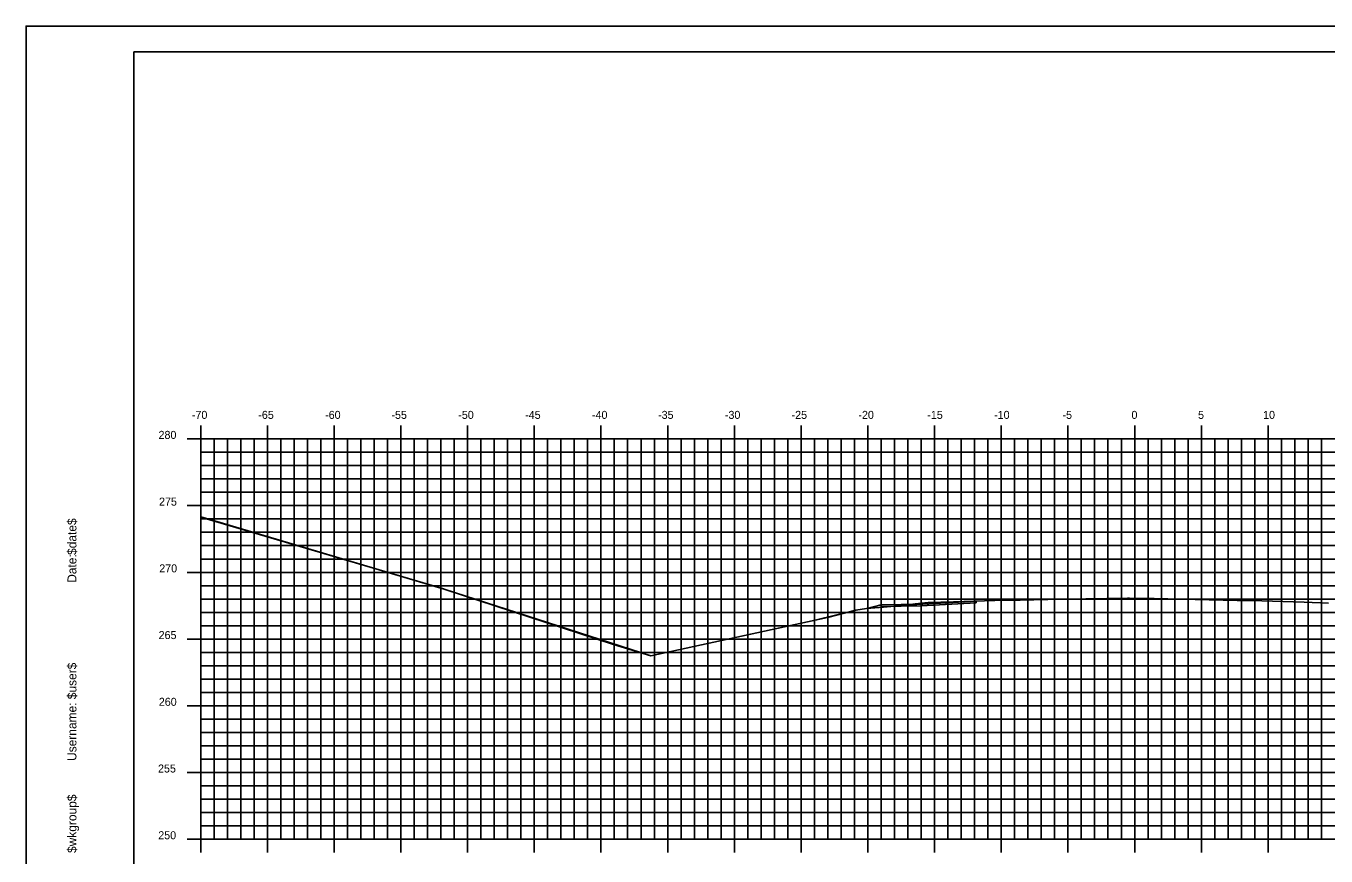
# Model space of a CAD drawing. Extents: x 1168600 to 1177589, y 610178 to 611246.
# Drawn here: x 1176211.1 to 1176308.5, y 610948.3 to 611010.5 of the extents above; entities that cross this region are included whole.
import ezdxf

# ---------------------------------------------------------------- set-up
doc = ezdxf.new("R2010")
doc.units = 0
for name, color, linetype in [('_Construction', 7, 'Continuous'), ('_Station Equation', 7, 'Continuous'), ('D_Roadway_Edge_TW', 7, 'Continuous'), ('D_Slope_Direction', 7, 'Continuous'), ('H_V ANNOTATION', 7, 'Continuous'), ('MAJOR', 7, 'Continuous'), ('MATCH LINES', 7, 'Continuous'), ('MINOR', 7, 'Continuous')]:
    doc.layers.add(name, color=color, linetype=linetype)

msp = doc.modelspace()

# ---------------------------------------------------------------- linework, layer by layer
at = {"layer": '_Construction'}
for p, q in [((1176379.176, 611008.596), (1176219.176, 611008.596)), ((1176219.176, 611008.596), (1176219.176, 610903.596))]:
    msp.add_line(p, q, dxfattribs=at)
msp.add_lwpolyline([(1176211.083, 610900.537), (1176381.083, 610900.537), (1176381.083, 611010.537), (1176211.083, 611010.537)], close=True, dxfattribs=at)
at = {"layer": '_Station Equation'}
for points in [[(1176224.176, 610973.752), (1176224.954, 610973.543), (1176242.423, 610968.347), (1176255.106, 610964.195), (1176257.922, 610963.345), (1176271.163, 610966.213), (1176273.28, 610966.774), (1176274.071, 610966.886), (1176275.353, 610966.979), (1176276.966, 610967.145), (1176277.731, 610967.226), (1176278.703, 610967.326), (1176280.606, 610967.384), (1176283.703, 610967.483), (1176285.593, 610967.52), (1176288.703, 610967.578), (1176290.523, 610967.614), (1176293.648, 610967.667), (1176293.703, 610967.666), (1176293.785, 610967.666), (1176295.644, 610967.628), (1176298.703, 610967.566), (1176301.868, 610967.494), (1176303.703, 610967.453), (1176306.888, 610967.353), (1176308.703, 610967.295)], [(1176224.176, 610973.725), (1176242.37, 610968.361), (1176242.423, 610968.347), (1176242.502, 610968.322), (1176257.922, 610963.345), (1176270.229, 610966.011), (1176273.28, 610966.774), (1176274.071, 610966.886), (1176275.353, 610966.979), (1176276.966, 610967.145), (1176277.731, 610967.226), (1176278.703, 610967.326), (1176280.606, 610967.384), (1176283.703, 610967.483), (1176285.592, 610967.52), (1176288.703, 610967.578), (1176290.522, 610967.614), (1176293.648, 610967.667), (1176293.703, 610967.666), (1176293.785, 610967.666), (1176295.643, 610967.628), (1176298.703, 610967.566), (1176301.869, 610967.494), (1176303.703, 610967.453), (1176306.889, 610967.353), (1176308.703, 610967.295)]]:
    msp.add_lwpolyline(points, dxfattribs=at)
at = {"layer": 'D_Roadway_Edge_TW'}
msp.add_lwpolyline([(1176282.293, 610967.439), (1176276.967, 610967.145), (1176278.175, 610967.212), (1176275.176, 610967.152), (1176275.176, 610967.027), (1176278.175, 610967.087), (1176282.293, 610967.314)], close=True, dxfattribs=at)
msp.add_lwpolyline([(1176282.293, 610967.439), (1176276.967, 610967.145), (1176278.175, 610967.212), (1176275.176, 610967.152), (1176275.176, 610967.027), (1176278.175, 610967.087), (1176282.293, 610967.314)], close=True, dxfattribs=at)
msp.add_lwpolyline([(1176282.293, 610967.439), (1176276.967, 610967.145), (1176278.175, 610967.212), (1176278.175, 610967.087), (1176282.293, 610967.314), (1176282.293, 610967.439)], dxfattribs=at)
msp.add_lwpolyline([(1176282.293, 610967.439), (1176276.967, 610967.145), (1176278.175, 610967.212), (1176278.175, 610967.087), (1176282.293, 610967.314), (1176282.293, 610967.439)], dxfattribs=at)
at = {"layer": 'D_Slope_Direction'}
for points in [[(1176275.176, 610967.152), (1176274.13, 610966.89)], [(1176278.175, 610967.212), (1176275.176, 610967.152)], [(1176278.175, 610967.212), (1176275.176, 610967.152)]]:
    msp.add_lwpolyline(points, dxfattribs=at)
at = {"layer": 'MAJOR'}
for p, q in [((1176224.176, 610980.598), (1176224.176, 610979.596)), ((1176229.176, 610980.598), (1176229.176, 610979.596)), ((1176234.176, 610980.598), (1176234.176, 610979.596)), ((1176239.176, 610980.598), (1176239.176, 610979.596)), ((1176244.176, 610980.598), (1176244.176, 610979.596)), ((1176249.176, 610980.598), (1176249.176, 610979.596)), ((1176254.176, 610980.598), (1176254.176, 610979.596)), ((1176259.176, 610980.598), (1176259.176, 610979.596)), ((1176264.176, 610980.598), (1176264.176, 610979.596)), ((1176269.176, 610980.598), (1176269.176, 610979.596)), ((1176274.176, 610980.598), (1176274.176, 610979.596)), ((1176279.176, 610980.598), (1176279.176, 610979.596)), ((1176284.176, 610980.598), (1176284.176, 610979.596)), ((1176289.176, 610980.598), (1176289.176, 610979.596)), ((1176294.176, 610980.598), (1176294.176, 610979.596)), ((1176299.176, 610980.598), (1176299.176, 610979.596)), ((1176304.176, 610980.598), (1176304.176, 610979.596)), ((1176223.174, 610979.596), (1176224.176, 610979.596)), ((1176224.176, 610979.596), (1176364.176, 610979.596)), ((1176224.176, 610949.596), (1176224.176, 610979.596)), ((1176224.176, 610949.596), (1176224.176, 610979.596)), ((1176224.176, 610979.596), (1176364.176, 610979.596)), ((1176229.176, 610949.596), (1176229.176, 610979.596)), ((1176234.176, 610949.596), (1176234.176, 610979.596)), ((1176239.176, 610949.596), (1176239.176, 610979.596)), ((1176244.176, 610949.596), (1176244.176, 610979.596)), ((1176249.176, 610949.596), (1176249.176, 610979.596)), ((1176254.176, 610949.596), (1176254.176, 610979.596)), ((1176259.176, 610949.596), (1176259.176, 610979.596)), ((1176264.176, 610949.596), (1176264.176, 610979.596)), ((1176269.176, 610949.596), (1176269.176, 610979.596)), ((1176274.176, 610949.596), (1176274.176, 610979.596)), ((1176279.176, 610949.596), (1176279.176, 610979.596)), ((1176284.176, 610949.596), (1176284.176, 610979.596)), ((1176289.176, 610949.596), (1176289.176, 610979.596)), ((1176294.176, 610949.596), (1176294.176, 610979.596)), ((1176299.176, 610949.596), (1176299.176, 610979.596)), ((1176304.176, 610949.596), (1176304.176, 610979.596)), ((1176223.174, 610974.596), (1176224.176, 610974.596)), ((1176224.176, 610974.596), (1176364.176, 610974.596)), ((1176223.174, 610969.596), (1176224.176, 610969.596)), ((1176224.176, 610969.596), (1176364.176, 610969.596)), ((1176223.174, 610964.596), (1176224.176, 610964.596)), ((1176224.176, 610964.596), (1176364.176, 610964.596)), ((1176223.174, 610959.596), (1176224.176, 610959.596)), ((1176224.176, 610959.596), (1176364.176, 610959.596)), ((1176223.174, 610954.596), (1176224.176, 610954.596)), ((1176224.176, 610954.596), (1176364.176, 610954.596)), ((1176223.174, 610949.596), (1176224.176, 610949.596)), ((1176224.176, 610949.596), (1176364.176, 610949.596)), ((1176224.176, 610949.596), (1176364.176, 610949.596)), ((1176224.176, 610948.594), (1176224.176, 610949.596)), ((1176229.176, 610948.594), (1176229.176, 610949.596)), ((1176234.176, 610948.594), (1176234.176, 610949.596)), ((1176239.176, 610948.594), (1176239.176, 610949.596)), ((1176244.176, 610948.594), (1176244.176, 610949.596)), ((1176249.176, 610948.594), (1176249.176, 610949.596)), ((1176254.176, 610948.594), (1176254.176, 610949.596)), ((1176259.176, 610948.594), (1176259.176, 610949.596)), ((1176264.176, 610948.594), (1176264.176, 610949.596)), ((1176269.176, 610948.594), (1176269.176, 610949.596)), ((1176274.176, 610948.594), (1176274.176, 610949.596)), ((1176279.176, 610948.594), (1176279.176, 610949.596)), ((1176284.176, 610948.594), (1176284.176, 610949.596)), ((1176289.176, 610948.594), (1176289.176, 610949.596)), ((1176294.176, 610948.594), (1176294.176, 610949.596)), ((1176299.176, 610948.594), (1176299.176, 610949.596)), ((1176304.176, 610948.594), (1176304.176, 610949.596))]:
    msp.add_line(p, q, dxfattribs=at)
at = {"layer": 'MATCH LINES'}
msp.add_lwpolyline([(1176278.175, 610967.212), (1176278.175, 610967.087)], dxfattribs=at)
msp.add_lwpolyline([(1176278.175, 610967.212), (1176278.175, 610967.087)], dxfattribs=at)
at = {"layer": 'MINOR'}
for p, q in [((1176225.176, 610949.596), (1176225.176, 610979.596)), ((1176226.176, 610949.596), (1176226.176, 610979.596)), ((1176227.176, 610949.596), (1176227.176, 610979.596)), ((1176228.176, 610949.596), (1176228.176, 610979.596)), ((1176230.176, 610949.596), (1176230.176, 610979.596)), ((1176231.176, 610949.596), (1176231.176, 610979.596)), ((1176232.176, 610949.596), (1176232.176, 610979.596)), ((1176233.176, 610949.596), (1176233.176, 610979.596)), ((1176235.176, 610949.596), (1176235.176, 610979.596)), ((1176236.176, 610949.596), (1176236.176, 610979.596)), ((1176237.176, 610949.596), (1176237.176, 610979.596)), ((1176238.176, 610949.596), (1176238.176, 610979.596)), ((1176240.176, 610949.596), (1176240.176, 610979.596)), ((1176241.176, 610949.596), (1176241.176, 610979.596)), ((1176242.176, 610949.596), (1176242.176, 610979.596)), ((1176243.176, 610949.596), (1176243.176, 610979.596)), ((1176245.176, 610949.596), (1176245.176, 610979.596)), ((1176246.176, 610949.596), (1176246.176, 610979.596)), ((1176247.176, 610949.596), (1176247.176, 610979.596)), ((1176248.176, 610949.596), (1176248.176, 610979.596)), ((1176250.176, 610949.596), (1176250.176, 610979.596)), ((1176251.176, 610949.596), (1176251.176, 610979.596)), ((1176252.176, 610949.596), (1176252.176, 610979.596)), ((1176253.176, 610949.596), (1176253.176, 610979.596)), ((1176255.176, 610949.596), (1176255.176, 610979.596)), ((1176256.176, 610949.596), (1176256.176, 610979.596)), ((1176257.176, 610949.596), (1176257.176, 610979.596)), ((1176258.176, 610949.596), (1176258.176, 610979.596)), ((1176260.176, 610949.596), (1176260.176, 610979.596)), ((1176261.176, 610949.596), (1176261.176, 610979.596)), ((1176262.176, 610949.596), (1176262.176, 610979.596)), ((1176263.176, 610949.596), (1176263.176, 610979.596)), ((1176265.176, 610949.596), (1176265.176, 610979.596)), ((1176266.176, 610949.596), (1176266.176, 610979.596)), ((1176267.176, 610949.596), (1176267.176, 610979.596)), ((1176268.176, 610949.596), (1176268.176, 610979.596)), ((1176270.176, 610949.596), (1176270.176, 610979.596)), ((1176271.176, 610949.596), (1176271.176, 610979.596)), ((1176272.176, 610949.596), (1176272.176, 610979.596)), ((1176273.176, 610949.596), (1176273.176, 610979.596)), ((1176275.176, 610949.596), (1176275.176, 610979.596)), ((1176276.176, 610949.596), (1176276.176, 610979.596)), ((1176277.176, 610949.596), (1176277.176, 610979.596)), ((1176278.176, 610949.596), (1176278.176, 610979.596)), ((1176280.176, 610949.596), (1176280.176, 610979.596)), ((1176281.176, 610949.596), (1176281.176, 610979.596)), ((1176282.176, 610949.596), (1176282.176, 610979.596)), ((1176283.176, 610949.596), (1176283.176, 610979.596)), ((1176285.176, 610949.596), (1176285.176, 610979.596)), ((1176286.176, 610949.596), (1176286.176, 610979.596)), ((1176287.176, 610949.596), (1176287.176, 610979.596)), ((1176288.176, 610949.596), (1176288.176, 610979.596)), ((1176290.176, 610949.596), (1176290.176, 610979.596)), ((1176291.176, 610949.596), (1176291.176, 610979.596)), ((1176292.176, 610949.596), (1176292.176, 610979.596)), ((1176293.176, 610949.596), (1176293.176, 610979.596)), ((1176295.176, 610949.596), (1176295.176, 610979.596)), ((1176296.176, 610949.596), (1176296.176, 610979.596)), ((1176297.176, 610949.596), (1176297.176, 610979.596)), ((1176298.176, 610949.596), (1176298.176, 610979.596)), ((1176300.176, 610949.596), (1176300.176, 610979.596)), ((1176301.176, 610949.596), (1176301.176, 610979.596)), ((1176302.176, 610949.596), (1176302.176, 610979.596)), ((1176303.176, 610949.596), (1176303.176, 610979.596)), ((1176305.176, 610949.596), (1176305.176, 610979.596)), ((1176306.176, 610949.596), (1176306.176, 610979.596)), ((1176307.176, 610949.596), (1176307.176, 610979.596)), ((1176308.176, 610949.596), (1176308.176, 610979.596)), ((1176224.176, 610978.596), (1176364.176, 610978.596)), ((1176224.176, 610978.596), (1176225.178, 610978.596)), ((1176224.176, 610977.596), (1176364.176, 610977.596)), ((1176224.176, 610977.596), (1176225.178, 610977.596)), ((1176224.176, 610976.596), (1176364.176, 610976.596)), ((1176224.176, 610976.596), (1176225.178, 610976.596)), ((1176224.176, 610975.596), (1176364.176, 610975.596)), ((1176224.176, 610975.596), (1176225.178, 610975.596)), ((1176224.176, 610973.596), (1176364.176, 610973.596)), ((1176224.176, 610973.596), (1176225.178, 610973.596)), ((1176224.176, 610972.596), (1176364.176, 610972.596)), ((1176224.176, 610972.596), (1176225.178, 610972.596)), ((1176224.176, 610971.596), (1176364.176, 610971.596)), ((1176224.176, 610971.596), (1176225.178, 610971.596)), ((1176224.176, 610970.596), (1176364.176, 610970.596)), ((1176224.176, 610970.596), (1176225.178, 610970.596)), ((1176224.176, 610968.596), (1176364.176, 610968.596)), ((1176224.176, 610968.596), (1176225.178, 610968.596)), ((1176224.176, 610967.596), (1176364.176, 610967.596)), ((1176224.176, 610967.596), (1176225.178, 610967.596)), ((1176224.176, 610966.596), (1176364.176, 610966.596)), ((1176224.176, 610966.596), (1176225.178, 610966.596)), ((1176224.176, 610965.596), (1176364.176, 610965.596)), ((1176224.176, 610965.596), (1176225.178, 610965.596)), ((1176224.176, 610963.596), (1176364.176, 610963.596)), ((1176224.176, 610963.596), (1176225.178, 610963.596)), ((1176224.176, 610962.596), (1176364.176, 610962.596)), ((1176224.176, 610962.596), (1176225.178, 610962.596)), ((1176224.176, 610961.596), (1176364.176, 610961.596)), ((1176224.176, 610961.596), (1176225.178, 610961.596)), ((1176224.176, 610960.596), (1176364.176, 610960.596)), ((1176224.176, 610960.596), (1176225.178, 610960.596)), ((1176224.176, 610958.596), (1176364.176, 610958.596)), ((1176224.176, 610958.596), (1176225.178, 610958.596)), ((1176224.176, 610957.596), (1176364.176, 610957.596)), ((1176224.176, 610957.596), (1176225.178, 610957.596)), ((1176224.176, 610956.596), (1176364.176, 610956.596)), ((1176224.176, 610956.596), (1176225.178, 610956.596)), ((1176224.176, 610955.596), (1176364.176, 610955.596)), ((1176224.176, 610955.596), (1176225.178, 610955.596)), ((1176224.176, 610953.596), (1176364.176, 610953.596)), ((1176224.176, 610953.596), (1176225.178, 610953.596)), ((1176224.176, 610952.596), (1176364.176, 610952.596)), ((1176224.176, 610952.596), (1176225.178, 610952.596)), ((1176224.176, 610951.596), (1176364.176, 610951.596)), ((1176224.176, 610951.596), (1176225.178, 610951.596)), ((1176224.176, 610950.596), (1176364.176, 610950.596)), ((1176224.176, 610950.596), (1176225.178, 610950.596))]:
    msp.add_line(p, q, dxfattribs=at)

# ---------------------------------------------------------------- texts
at = {"layer": '_Construction'}
for s, p in [('$date$', (1176214.861, 610970.901)), ('Date:', (1176214.861, 610968.813)), ('$user$', (1176214.861, 610960.088)), ('Username:', (1176214.861, 610955.464)), ('$wkgroup$', (1176214.861, 610948.566))]:
    msp.add_text(s, height=0.6696, rotation=90, dxfattribs=at).set_placement(p)
at = {"layer": 'H_V ANNOTATION'}
for s, p in [('-70', (1176223.518, 610981.096)), ('-65', (1176228.494, 610981.096)), ('-60', (1176233.502, 610981.096)), ('-55', (1176238.472, 610981.096)), ('-50', (1176243.48, 610981.096)), ('-45', (1176248.494, 610981.096)), ('-40', (1176253.502, 610981.096)), ('-35', (1176258.456, 610981.096)), ('-30', (1176263.464, 610981.096)), ('-25', (1176268.462, 610981.096)), ('-20', (1176273.47, 610981.096)), ('-15', (1176278.633, 610981.096)), ('-10', (1176283.641, 610981.096)), ('-5', (1176288.767, 610981.096)), ('0', (1176293.935, 610981.096)), ('5', (1176298.927, 610981.096)), ('10', (1176303.801, 610981.096)), ('280', (1176221.017, 610979.596)), ('275', (1176221.054, 610974.596)), ('270', (1176221.07, 610969.596)), ('265', (1176221.022, 610964.596)), ('260', (1176221.038, 610959.596)), ('255', (1176220.979, 610954.596)), ('250', (1176220.995, 610949.596))]:
    msp.add_text(s, height=0.6, dxfattribs=at).set_placement(p)

doc.saveas('drawing.dxf')
